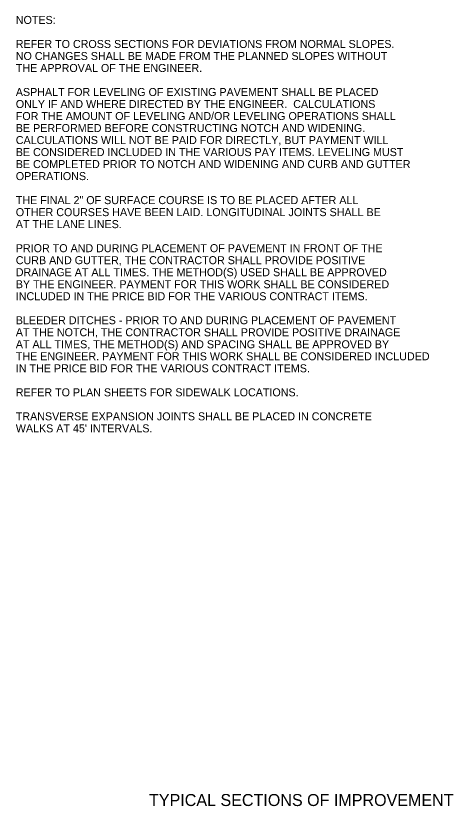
# Model space of a CAD drawing. Extents: x 1001270 to 1003428, y 1840152 to 1842912.
# Drawn here: x 1001393.4 to 1001426.1, y 1841545.1 to 1841604.3 of the extents above; entities that cross this region are included whole.
import ezdxf

# ---------------------------------------------------------------- set-up
doc = ezdxf.new("R2010")
doc.units = 0
doc.layers.add('19', color=7, linetype='Continuous')
doc.layers.add('60', color=7, linetype='Continuous')

msp = doc.modelspace()

# ---------------------------------------------------------------- texts
at = {"layer": '19'}
for s, p in [('NOTES:', (1001393.378, 1841603.734)), ('REFER TO CROSS SECTIONS FOR DEVIATIONS FROM NORMAL SLOPES.', (1001393.378, 1841601.934)), ('NO CHANGES SHALL BE MADE FROM THE PLANNED SLOPES WITHOUT', (1001393.378, 1841601.034)), ('THE APPROVAL OF THE ENGINEER.', (1001393.378, 1841600.134)), ('ASPHALT FOR LEVELING OF EXISTING PAVEMENT SHALL BE PLACED', (1001393.378, 1841598.334)), ('ONLY IF AND WHERE DIRECTED BY THE ENGINEER.  CALCULATIONS', (1001393.378, 1841597.434)), ('FOR THE AMOUNT OF LEVELING AND/OR LEVELING OPERATIONS SHALL', (1001393.378, 1841596.534)), ('BE PERFORMED BEFORE CONSTRUCTING NOTCH AND WIDENING.', (1001393.378, 1841595.634)), ('CALCULATIONS WILL NOT BE PAID FOR DIRECTLY, BUT PAYMENT WILL', (1001393.378, 1841594.734)), ('BE CONSIDERED INCLUDED IN THE VARIOUS PAY ITEMS. LEVELING MUST ', (1001393.378, 1841593.834)), ('BE COMPLETED PRIOR TO NOTCH AND WIDENING AND CURB AND GUTTER', (1001393.378, 1841592.934)), ('OPERATIONS. ', (1001393.378, 1841592.034)), ('THE FINAL 2" OF SURFACE COURSE IS TO BE PLACED AFTER ALL', (1001393.378, 1841590.234)), ('OTHER COURSES HAVE BEEN LAID. LONGITUDINAL JOINTS SHALL BE', (1001393.378, 1841589.334)), ('AT THE LANE LINES.', (1001393.378, 1841588.434)), ('PRIOR TO AND DURING PLACEMENT OF PAVEMENT IN FRONT OF THE', (1001393.378, 1841586.634)), ('CURB AND GUTTER, THE CONTRACTOR SHALL PROVIDE POSITIVE', (1001393.378, 1841585.734)), ('DRAINAGE AT ALL TIMES. THE METHOD(S) USED SHALL BE APPROVED', (1001393.378, 1841584.834)), ('BY THE ENGINEER. PAYMENT FOR THIS WORK SHALL BE CONSIDERED', (1001393.378, 1841583.934)), ('INCLUDED IN THE PRICE BID FOR THE VARIOUS CONTRACT ITEMS.', (1001393.378, 1841583.034)), ('BLEEDER DITCHES - PRIOR TO AND DURING PLACEMENT OF PAVEMENT', (1001393.378, 1841581.234)), ('AT THE NOTCH, THE CONTRACTOR SHALL PROVIDE POSITIVE DRAINAGE', (1001393.378, 1841580.334)), ('AT ALL TIMES, THE METHOD(S) AND SPACING SHALL BE APPROVED BY', (1001393.378, 1841579.434)), ('THE ENGINEER. PAYMENT FOR THIS WORK SHALL BE CONSIDERED INCLUDED', (1001393.378, 1841578.534)), ('IN THE PRICE BID FOR THE VARIOUS CONTRACT ITEMS.', (1001393.378, 1841577.634)), ('REFER TO PLAN SHEETS FOR SIDEWALK LOCATIONS.', (1001393.378, 1841575.834)), ('TRANSVERSE EXPANSION JOINTS SHALL BE PLACED IN CONCRETE', (1001393.378, 1841574.034)), ("WALKS AT 45' INTERVALS.", (1001393.378, 1841573.134))]:
    msp.add_text(s, height=0.6, dxfattribs=at).set_placement(p)
at = {"layer": '60'}
msp.add_text('TYPICAL SECTIONS OF IMPROVEMENT', height=0.9, dxfattribs=at).set_placement((1001403.354, 1841545.138))

doc.saveas('drawing.dxf')
